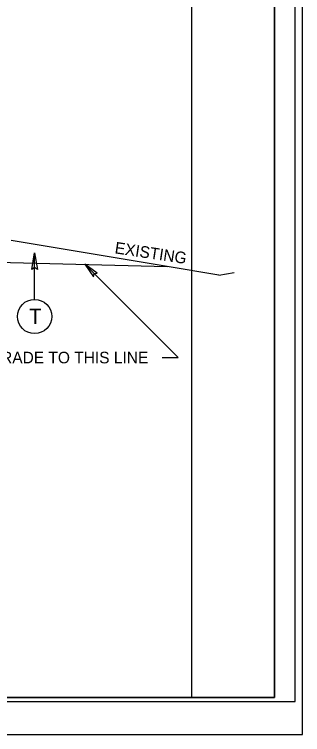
# Model space of a CAD drawing. Extents: x 1640342 to 1730599, y 538663 to 843747.
# Drawn here: x 1730142.6 to 1730177.4, y 539387.6 to 539474.7 of the extents above; entities that cross this region are included whole.
import ezdxf

# ---------------------------------------------------------------- set-up
doc = ezdxf.new("R2010")
doc.units = 0
for name, color, linetype in [('Prop Terminator CELL', 7, 'Continuous'), ('Sheet Clip Boundary CELL', 7, 'Continuous'), ('Sheet Layout Plan Border', 7, 'Continuous'), ('Sheet Plan CELL', 7, 'Continuous'), ('Sheet Plan Layout CELL', 7, 'Continuous'), ('Sheet Plot Border Inside CELL', 7, 'Continuous'), ('Sheet Plot Border Outside CELL', 7, 'Continuous'), ('Typical ID Circle CELL', 7, 'Continuous'), ('Typical Pavement Slope CELL', 7, 'Continuous'), ('Typical Terminator CELL', 7, 'Continuous'), ('Typical Text General CELL', 7, 'Continuous'), ('Typical Text ID Circle CELL', 7, 'Continuous')]:
    doc.layers.add(name, color=color, linetype=linetype)

msp = doc.modelspace()

# ---------------------------------------------------------------- linework, layer by layer
at = {"layer": 'Prop Terminator CELL'}
msp.add_lwpolyline([(1730152.561, 539443.422), (1730151.068, 539444.474), (1730152.123, 539442.969), (1730152.186, 539443.358)], close=True, dxfattribs=at)
at = {"layer": 'Sheet Clip Boundary CELL'}
msp.add_lwpolyline([(1729883.99, 539392.14), (1730163.993, 539392.14), (1730163.993, 539559.842), (1730126.14, 539559.842), (1730126.14, 539602.14), (1729883.99, 539602.14)], close=True, dxfattribs=at)
at = {"layer": 'Sheet Layout Plan Border'}
msp.add_lwpolyline([(1729883.99, 539392.14), (1730163.993, 539392.14), (1730163.993, 539559.842), (1730126.14, 539559.842), (1730126.14, 539602.14), (1729883.99, 539602.14)], close=True, dxfattribs=at)
at = {"layer": 'Sheet Plan CELL'}
for points in [[(1729873.99, 539392.14), (1729873.985, 539602.135), (1730133.983, 539602.142), (1730133.985, 539572.13), (1730173.993, 539572.127), (1730173.993, 539392.14)], [(1730173.998, 539602.14), (1729873.99, 539602.14), (1729873.99, 539392.14), (1730173.993, 539392.14)]]:
    msp.add_lwpolyline(points, close=True, dxfattribs=at)
at = {"layer": 'Sheet Plan Layout CELL'}
msp.add_lwpolyline([(1729873.985, 539602.135), (1729873.99, 539392.14), (1730173.99, 539392.14), (1730173.99, 539559.842), (1730126.14, 539559.842), (1730126.14, 539602.14)], close=True, dxfattribs=at)
at = {"layer": 'Sheet Plot Border Inside CELL'}
msp.add_lwpolyline([(1729843.293, 539391.637), (1730176.49, 539391.64), (1730176.493, 539602.637), (1729843.293, 539602.637)], close=True, dxfattribs=at)
at = {"layer": 'Sheet Plot Border Outside CELL'}
msp.add_lwpolyline([(1729840.693, 539387.637), (1730177.393, 539387.637), (1730177.393, 539606.637), (1729840.693, 539606.637)], close=True, dxfattribs=at)
at = {"layer": 'Typical ID Circle CELL'}
msp.add_line((1730144.998, 539440.242), (1730144.998, 539445.851), dxfattribs=at)
msp.add_circle((1730144.999, 539438.171), 2.071, dxfattribs=at)
at = {"layer": 'Typical Pavement Slope CELL'}
for p, q in [((1730161.015, 539444.226), (1730142.168, 539447.367)), ((1730132.168, 539444.947), (1730161.015, 539444.226)), ((1730167.273, 539443.183), (1730161.015, 539444.226)), ((1730167.273, 539443.183), (1730169.116, 539443.49))]:
    msp.add_line(p, q, dxfattribs=at)
at = {"layer": 'Typical Terminator CELL'}
for p, q in [((1730162.35, 539433.206), (1730151.068, 539444.474)), ((1730160.44, 539433.206), (1730162.35, 539433.206))]:
    msp.add_line(p, q, dxfattribs=at)
msp.add_lwpolyline([(1730144.652, 539443.844), (1730144.998, 539445.851), (1730145.355, 539443.833), (1730144.998, 539444.089)], close=True, dxfattribs=at)

# ---------------------------------------------------------------- texts
at = {"layer": 'Typical Pavement Slope CELL'}
msp.add_text('EXISTING', height=1.4, rotation=351.46087, dxfattribs=at).set_placement((1730154.624, 539445.81))
at = {"layer": 'Typical Text General CELL'}
msp.add_text('GRADE TO THIS LINE', height=1.4, dxfattribs=at).set_placement((1730139.497, 539432.506))
at = {"layer": 'Typical Text ID Circle CELL'}
msp.add_text('T', height=1.854, dxfattribs=at).set_placement((1730144.335, 539437.244))

doc.saveas('drawing.dxf')
